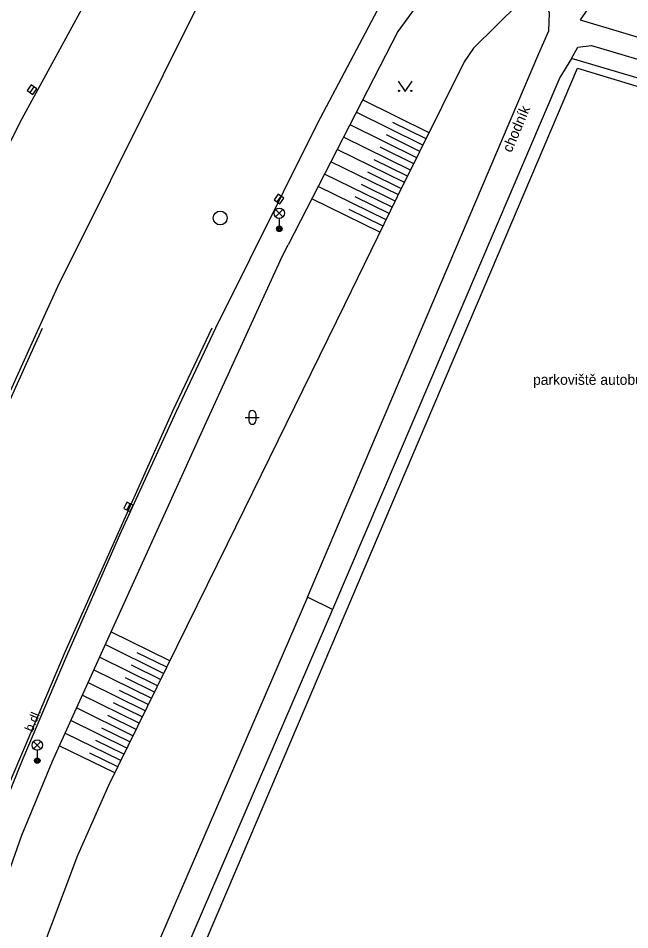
# Model space of a CAD drawing. Extents: x -599951 to -598963, y -1164095 to -1162939.
# Drawn here: x -599090.7 to -599046.6, y -1163520.6 to -1163454.9 of the extents above; entities that cross this region are included whole.
import ezdxf

# ---------------------------------------------------------------- set-up
doc = ezdxf.new("R2010")
doc.units = 0
for name, color, linetype in [('Level 10', 7, 'Continuous'), ('Level 11', 7, 'Continuous'), ('Level 14', 7, 'Continuous'), ('Level 15', 7, 'Continuous'), ('Level 27', 7, 'Continuous'), ('Level 33', 7, 'Continuous'), ('Level 36', 7, 'Continuous'), ('Level 40', 7, 'Continuous'), ('Level 42', 7, 'Continuous'), ('Level 51', 7, 'Continuous')]:
    doc.layers.add(name, color=color, linetype=linetype)

msp = doc.modelspace()

# ---------------------------------------------------------------- linework, layer by layer
at = {"layer": 'Level 10'}
for points in [[(-599117.65, -1163521.09), (-599114.44, -1163513.27), (-599110.34, -1163503.76), (-599106.54, -1163495.23), (-599103.39, -1163488.42), (-599090.5, -1163462.37), (-599077.66, -1163438.76), (-599074.812, -1163433.995), (-599062.63, -1163413.61), (-599055.4, -1163402.34), (-599053.01, -1163398.74)], [(-599047.86, -1163401.99), (-599050.23, -1163405.73), (-599057.47, -1163417.43), (-599062.46, -1163425.89), (-599072.58, -1163443.64), (-599087.83, -1163474.25), (-599089.79, -1163478.58), (-599092.69, -1163484.97), (-599097.7, -1163496.33)], [(-599062.4, -1163449.79), (-599069.1, -1163462.48), (-599076.43, -1163477.22), (-599079.26, -1163483.24), (-599083.36, -1163492.14)], [(-599083.36, -1163492.14), (-599087.28, -1163501.09), (-599090.33, -1163508.27), (-599094.74, -1163519.15), (-599098.11, -1163527.68), (-599101.95, -1163537.83), (-599102.52, -1163539.41), (-599103.03, -1163541.06)]]:
    msp.add_lwpolyline(points, dxfattribs=at)
at = {"layer": 'Level 11'}
for points in [[(-599049.21, -1163453.65), (-599050.15, -1163455), (-599037.96, -1163458.64)], [(-599053.12, -1163457.43), (-599052.42, -1163455.78), (-599052.37, -1163454.49), (-599052.48, -1163454.2)], [(-599050.78, -1163457.77), (-599050.32, -1163456.96), (-599049.33, -1163456.84), (-599038.34, -1163460.11)], [(-599038.66, -1163461.35), (-599050.78, -1163457.77), (-599051.61, -1163459.15), (-599067.99, -1163497.5)], [(-599066.27, -1163488.31), (-599053.12, -1163457.43)], [(-599129.46, -1163585.79), (-599129.17, -1163584.69), (-599128.52, -1163582.5), (-599127.9, -1163580.23), (-599127.35, -1163578.36), (-599126.62, -1163575.83), (-599124.05, -1163567.47), (-599121.41, -1163559.32), (-599119.31, -1163552.96), (-599116.19, -1163543.96), (-599112.48, -1163533.74), (-599109.15, -1163524.96), (-599105.44, -1163515.53), (-599100.89, -1163504.43), (-599097.49, -1163496.43), (-599092.56, -1163485.28), (-599089.53, -1163478.6), (-599088.89, -1163477.22)], [(-599076.7, -1163477.22), (-599079.5, -1163483.17), (-599087.27, -1163500.53), (-599091.9, -1163511.47), (-599094.99, -1163519.09), (-599103.34, -1163540.98), (-599103.03, -1163541.06)], [(-599069.81, -1163496.61), (-599066.27, -1163488.31)], [(-599069.81, -1163496.61), (-599084.28, -1163530.18), (-599056.35, -1163540.14)], [(-599067.99, -1163497.5), (-599069.81, -1163496.61)], [(-599067.99, -1163497.5), (-599081.45, -1163528.73), (-599055.59, -1163537.95)]]:
    msp.add_lwpolyline(points, dxfattribs=at)
at = {"layer": 'Level 14'}
for points in [[(-599059.97, -1163451.03), (-599061.8, -1163453.78), (-599063.29, -1163455.82), (-599071.2, -1163471.22)], [(-599054.54, -1163453.8), (-599057.85, -1163457.03), (-599058.52, -1163458.03), (-599063.33, -1163467.76), (-599067.14, -1163475.53), (-599072.54, -1163486.58), (-599075.59, -1163492.81), (-599080.66, -1163503.11), (-599084.15, -1163510.21), (-599086.35, -1163515.2), (-599086.37, -1163515.25), (-599090.25, -1163525.54)], [(-599071.78, -1163472.35), (-599071.2, -1163471.22)], [(-599071.78, -1163472.35), (-599077.24, -1163484.32), (-599080.18, -1163490.78), (-599087.78, -1163507.52), (-599088.21, -1163508.46), (-599090.41, -1163513.8), (-599091.37, -1163516.54), (-599093.93, -1163523.61), (-599095.36, -1163527.1), (-599098.69, -1163534.45), (-599098.76, -1163534.58), (-599101.86, -1163541.43), (-599101.91, -1163541.56), (-599102.7, -1163543.51), (-599103.3, -1163545.12), (-599103.92, -1163547.46), (-599103.98, -1163547.82), (-599104.26, -1163551), (-599104.27, -1163551.48), (-599104.25, -1163552.82), (-599103.98, -1163558.19), (-599103.78, -1163560.52), (-599102.39, -1163567.31)]]:
    msp.add_lwpolyline(points, dxfattribs=at)
at = {"layer": 'Level 15'}
for points in [[(-599061.04, -1163463.13), (-599065.83, -1163460.77)], [(-599061.48, -1163464.03), (-599066.29, -1163461.66)], [(-599061.93, -1163464.93), (-599066.74, -1163462.55)], [(-599061.26, -1163463.58), (-599063.66, -1163462.4)], [(-599061.7, -1163464.48), (-599064.11, -1163463.29)], [(-599062.37, -1163465.82), (-599067.2, -1163463.44)], [(-599062.81, -1163466.72), (-599067.66, -1163464.33)], [(-599062.15, -1163465.37), (-599064.56, -1163464.18)], [(-599063.25, -1163467.62), (-599068.12, -1163465.22)], [(-599062.59, -1163466.27), (-599065.01, -1163465.08)], [(-599063.69, -1163468.51), (-599068.58, -1163466.12)], [(-599063.03, -1163467.17), (-599065.46, -1163465.97)], [(-599064.14, -1163469.41), (-599069.04, -1163467.01)], [(-599063.48, -1163468.06), (-599065.91, -1163466.87)], [(-599063.92, -1163468.96), (-599066.36, -1163467.76)], [(-599064.58, -1163470.31), (-599069.49, -1163467.9)], [(-599064.36, -1163469.86), (-599066.81, -1163468.66)], [(-599079.73, -1163501.22), (-599083.97, -1163499.13)], [(-599080.17, -1163502.12), (-599084.39, -1163500.04)], [(-599079.95, -1163501.67), (-599082.07, -1163500.63)], [(-599080.62, -1163503.01), (-599084.8, -1163500.95)], [(-599081.06, -1163503.91), (-599085.22, -1163501.87)], [(-599080.4, -1163502.57), (-599082.49, -1163501.53)], [(-599080.84, -1163503.46), (-599082.92, -1163502.44)], [(-599081.5, -1163504.81), (-599085.63, -1163502.78)], [(-599081.28, -1163504.36), (-599083.35, -1163503.34)], [(-599081.94, -1163505.71), (-599086.04, -1163503.69)], [(-599082.38, -1163506.61), (-599086.46, -1163504.6)], [(-599081.72, -1163505.26), (-599083.78, -1163504.25)], [(-599082.16, -1163506.16), (-599084.2, -1163505.15)], [(-599082.82, -1163507.5), (-599086.87, -1163505.51)], [(-599083.26, -1163508.4), (-599087.29, -1163506.42)], [(-599082.6, -1163507.05), (-599084.63, -1163506.06)], [(-599083.04, -1163507.95), (-599085.06, -1163506.96)], [(-599083.7, -1163509.3), (-599087.7, -1163507.34)], [(-599083.48, -1163508.85), (-599085.49, -1163507.86)]]:
    msp.add_lwpolyline(points, dxfattribs=at)
at = {"layer": 'Level 27'}
for p, q in [((-599089.795, -1163460.224), (-599089.505, -1163459.816)), ((-599071.995, -1163468.104), (-599071.705, -1163467.696)), ((-599082.807, -1163490.326), (-599082.593, -1163489.874))]:
    msp.add_line(p, q, dxfattribs=at)
for points in [[(-599089.591, -1163460.369), (-599089.301, -1163459.961), (-599089.709, -1163459.671), (-599089.999, -1163460.079)], [(-599071.791, -1163468.249), (-599071.501, -1163467.841), (-599071.909, -1163467.551), (-599072.199, -1163467.959)], [(-599082.58, -1163490.433), (-599082.367, -1163489.98), (-599082.82, -1163489.767), (-599083.033, -1163490.22)]]:
    msp.add_lwpolyline(points, close=True, dxfattribs=at)
msp.add_circle((-599076.09, -1163469.28), 0.5, dxfattribs=at)
at = {"layer": 'Level 33'}
for p, q in [((-599072.105, -1163469.2), (-599071.575, -1163468.67)), ((-599072.105, -1163468.67), (-599071.575, -1163469.2)), ((-599071.84, -1163469.31), (-599071.84, -1163470.06)), ((-599089.545, -1163507.55), (-599089.015, -1163507.02)), ((-599089.545, -1163507.02), (-599089.015, -1163507.55)), ((-599089.28, -1163507.66), (-599089.28, -1163508.41))]:
    msp.add_line(p, q, dxfattribs=at)
for centre, radius in [((-599071.84, -1163468.935), 0.375), ((-599071.84, -1163470.06), 0.2), ((-599071.84, -1163470.06), 0.145), ((-599071.84, -1163470.06), 0.0876), ((-599089.28, -1163507.285), 0.375), ((-599089.28, -1163508.41), 0.2), ((-599089.28, -1163508.41), 0.145), ((-599089.28, -1163508.41), 0.0876)]:
    msp.add_circle(centre, radius, dxfattribs=at)
at = {"layer": 'Level 36'}
for p, q in [((-599074.286, -1163483.656), (-599073.286, -1163483.656)), ((-599074.036, -1163483.406), (-599074.036, -1163483.906)), ((-599073.536, -1163483.406), (-599073.536, -1163483.906))]:
    msp.add_line(p, q, dxfattribs=at)
msp.add_lwpolyline([(-599063.27, -1163459.41), (-599062.77, -1163460.16), (-599062.27, -1163459.41)], dxfattribs=at)
for centre in [(-599063.22, -1163460.11), (-599062.321, -1163460.11)]:
    msp.add_circle(centre, 0.05, dxfattribs=at)
for centre, start, end in [((-599073.786, -1163483.406), 0, 180), ((-599073.786, -1163483.906), 180, 0)]:
    msp.add_arc(centre, 0.25, start, end, dxfattribs=at)
at = {"layer": 'Level 51'}
for points in [[(-599057.55, -1163475.42), (-599050.34, -1163458.47)], [(-599050.34, -1163458.47), (-599045.11, -1163460.06)], [(-599060.77, -1163482.96), (-599057.55, -1163475.42)], [(-599074.93, -1163516.24), (-599060.77, -1163482.96)], [(-599080.09, -1163528.34), (-599074.93, -1163516.24)]]:
    msp.add_lwpolyline(points, dxfattribs=at)

# ---------------------------------------------------------------- texts
at = {"layer": 'Level 40'}
msp.add_text('b.dl.', height=0.65, rotation=67.36, dxfattribs=at).set_placement((-599089.62, -1163506.38))
at = {"layer": 'Level 42'}
msp.add_text('chodník', height=0.75, rotation=67, dxfattribs=at).set_placement((-599055.11, -1163464.61))
msp.add_text('parkoviště autobusů CK Victoria', height=0.75, dxfattribs=at).set_placement((-599053.55, -1163481.31))

doc.saveas('drawing.dxf')
